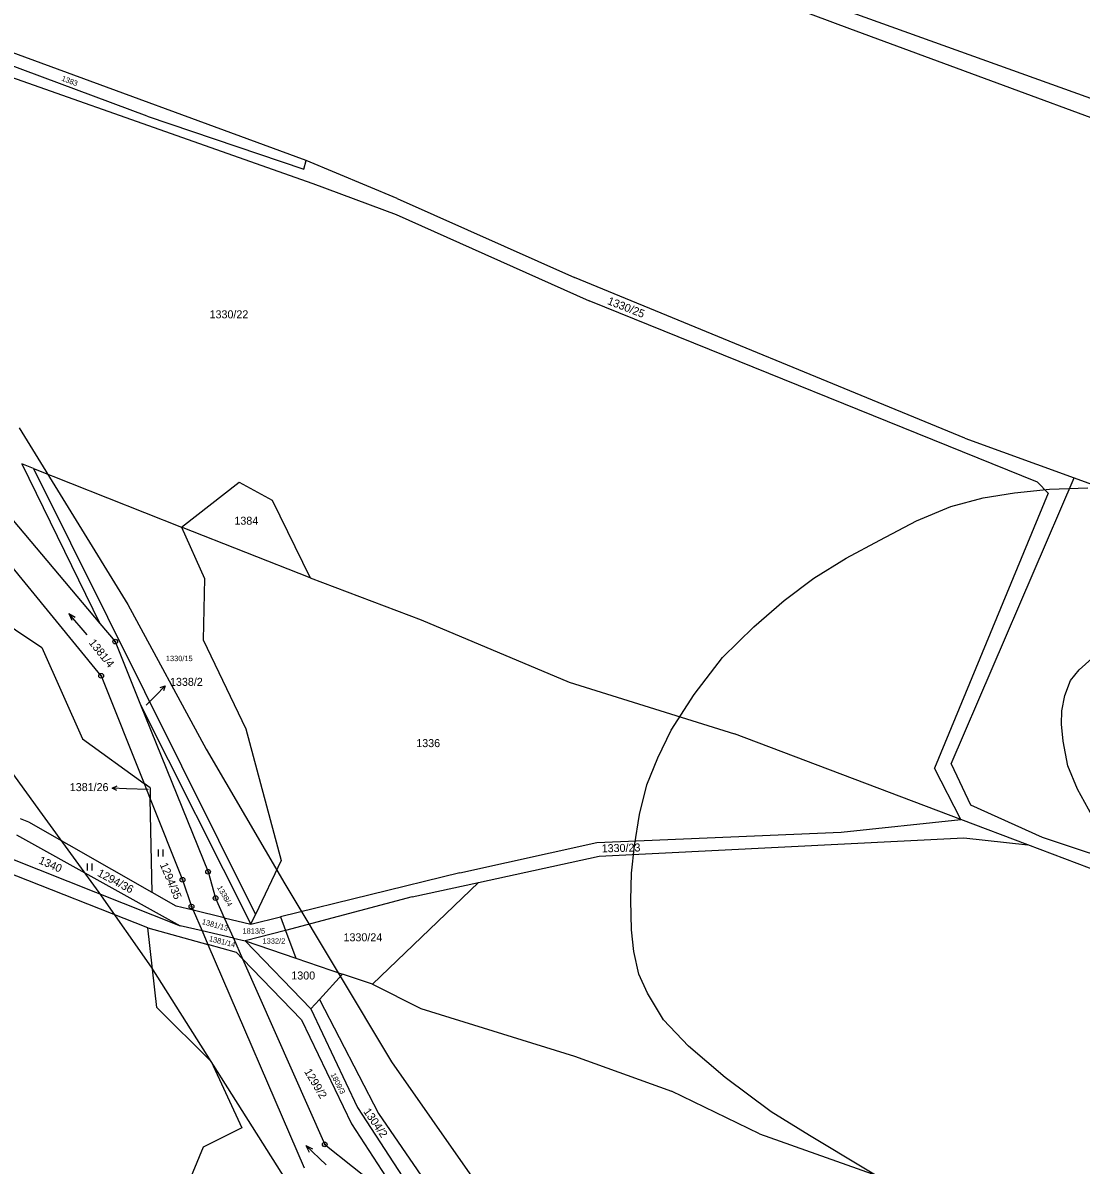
# Model space of a CAD drawing. Extents: x -546762 to -540209, y -1046851 to -1035694.
# Drawn here: x -542874.1 to -542649.4, y -1041578.1 to -1041335.5 of the extents above; entities that cross this region are included whole.
import ezdxf

# ---------------------------------------------------------------- set-up
doc = ezdxf.new("R2010")
doc.units = 0
for name, color, linetype in [('Vrstva 1', 7, 'Continuous'), ('Vrstva 16', 7, 'Continuous'), ('Vrstva 18', 7, 'Continuous'), ('Vrstva 24', 7, 'Continuous'), ('Vrstva 25', 7, 'Continuous'), ('Vrstva 52', 7, 'Continuous'), ('Vrstva 6', 7, 'Continuous')]:
    doc.layers.add(name, color=color, linetype=linetype)

msp = doc.modelspace()

# ---------------------------------------------------------------- linework, layer by layer
at = {"layer": 'Vrstva 1'}
for points in [[(-542857.44, -1041474.2), (-542903.37, -1041418.06)], [(-542892.35, -1041422.05), (-542857.69, -1041463.1)], [(-542874.31, -1041429.18), (-542857.69, -1041463.1)], [(-542871.78, -1041430.19), (-542874.31, -1041429.18)], [(-542871.78, -1041430.19), (-542824.7, -1041524.93)], [(-542840.35, -1041442.62), (-542828.17, -1041433.07)], [(-542828.17, -1041433.07), (-542821.13, -1041436.91)], [(-542821.13, -1041436.91), (-542813.09, -1041453.41)], [(-542813.09, -1041453.41), (-542840.35, -1041442.62)], [(-542857.69, -1041463.1), (-542854.46, -1041466.93)], [(-542854.46, -1041466.93), (-542849.06, -1041480.33)], [(-542857.44, -1041474.2), (-542848.32, -1041497.08)], [(-542849.06, -1041480.33), (-542834.75, -1041515.81)], [(-542849.06, -1041480.33), (-542825.68, -1041526.98)], [(-542848.32, -1041497.08), (-542847.02, -1041500.34)], [(-542847.02, -1041500.34), (-542840.17, -1041517.53)], [(-542875.39, -1041507.95), (-542840.68, -1041527.28)], [(-542876.64, -1041513.02), (-542840.68, -1041527.28)], [(-542834.75, -1041515.81), (-542833.15, -1041521.41)], [(-542840.17, -1041517.53), (-542838.26, -1041523.21)], [(-542833.15, -1041521.41), (-542831.29, -1041525.61)], [(-542838.26, -1041523.21), (-542837.92, -1041523.99)], [(-542837.92, -1041523.99), (-542836.03, -1041528.37)], [(-542831.29, -1041525.61), (-542825.68, -1041526.98)], [(-542831.29, -1041525.61), (-542829.37, -1041529.94)], [(-542825.68, -1041526.98), (-542824.7, -1041524.93)], [(-542825.68, -1041526.98), (-542819.36, -1041525.42)], [(-542819.36, -1041525.42), (-542818.3, -1041528.26)], [(-542836.03, -1041528.37), (-542834.77, -1041531.28)], [(-542818.3, -1041528.26), (-542826.88, -1041530.52)], [(-542818.3, -1041528.26), (-542816.09, -1041534.18)], [(-542829.37, -1041529.94), (-542826.88, -1041530.52)], [(-542829.37, -1041529.94), (-542827.44, -1041534.3)], [(-542826.88, -1041530.52), (-542816.09, -1041534.18)], [(-542826.88, -1041530.52), (-542812.95, -1041544.91)], [(-542834.77, -1041531.28), (-542814.33, -1041578.67)], [(-542814.92, -1041547.3), (-542827.44, -1041534.3)], [(-542827.44, -1041534.3), (-542809.97, -1041573.72)], [(-542816.09, -1041534.18), (-542806.17, -1041537.55)], [(-542806.17, -1041537.55), (-542811.11, -1041542.92)], [(-542811.11, -1041542.92), (-542812.95, -1041544.91)], [(-542811.11, -1041542.92), (-542798.56, -1041567.15)], [(-542812.95, -1041544.91), (-542803.04, -1041565.88)], [(-542814.92, -1041547.3), (-542804.29, -1041569.37)], [(-542803.04, -1041565.88), (-542784.81, -1041593.82)], [(-542798.56, -1041567.15), (-542774.67, -1041601.92)], [(-542804.29, -1041569.37), (-542792.36, -1041587.79)], [(-542809.97, -1041573.72), (-542792.36, -1041587.79)]]:
    msp.add_lwpolyline(points, dxfattribs=at)
at = {"layer": 'Vrstva 16'}
for p, q in [((-542845.93, -1041478.47), (-542843.82, -1041476.33)), ((-542852.09, -1041498.17), (-542855.09, -1041498.05))]:
    msp.add_line(p, q, dxfattribs=at)
for points in [[(-542844.88, -1041476.69), (-542843.82, -1041476.33), (-542844.17, -1041477.4)], [(-542847.85, -1041480.42), (-542845.93, -1041478.47)], [(-542854.11, -1041498.59), (-542855.09, -1041498.05), (-542854.07, -1041497.59)], [(-542847.47, -1041498.36), (-542852.09, -1041498.17)]]:
    msp.add_lwpolyline(points, dxfattribs=at)
at = {"layer": 'Vrstva 24'}
for centre, radius in [((-542854.46, -1041466.93), 0.5), ((-542854.46, -1041466.93), 0.1), ((-542857.44, -1041474.2), 0.5), ((-542857.44, -1041474.2), 0.1), ((-542834.75, -1041515.81), 0.5), ((-542834.75, -1041515.81), 0.1), ((-542840.17, -1041517.53), 0.5), ((-542840.17, -1041517.53), 0.1), ((-542833.15, -1041521.41), 0.5), ((-542833.15, -1041521.41), 0.1), ((-542838.26, -1041523.21), 0.5), ((-542838.26, -1041523.21), 0.1), ((-542809.97, -1041573.72), 0.5), ((-542809.97, -1041573.72), 0.1)]:
    msp.add_circle(centre, radius, dxfattribs=at)
at = {"layer": 'Vrstva 25'}
for p, q in [((-542845.28, -1041512.6), (-542845.28, -1041511.1)), ((-542844.28, -1041512.6), (-542844.28, -1041511.1)), ((-542860.37, -1041515.58), (-542860.37, -1041514.08)), ((-542859.37, -1041515.58), (-542859.37, -1041514.08))]:
    msp.add_line(p, q, dxfattribs=at)
for points in [[(-542860.41, -1041465.51), (-542864.29, -1041460.93), (-542863.7, -1041462.4)], [(-542864.29, -1041460.93), (-542862.94, -1041461.75)], [(-542809.64, -1041578.1), (-542814, -1041573.98), (-542813.25, -1041575.37)], [(-542814, -1041573.98), (-542812.57, -1041574.65)]]:
    msp.add_lwpolyline(points, dxfattribs=at)
at = {"layer": 'Vrstva 52'}
for points in [[(-542874.86, -1041421.49), (-542851.76, -1041459.02), (-542835.14, -1041489.78), (-542818.45, -1041518.35), (-542795.82, -1041556.2), (-542770.6, -1041592.2)], [(-542682.88, -1041586.33), (-542707.04, -1041571.87), (-542715.16, -1041566.78), (-542724.97, -1041559.51), (-542732.72, -1041552.85), (-542738.05, -1041547.27), (-542741.44, -1041541.58), (-542743.25, -1041537.58), (-542744.34, -1041532.73), (-542744.83, -1041528.13), (-542744.95, -1041521.83), (-542744.83, -1041516.13), (-542744.22, -1041510.31), (-542743.13, -1041503.65), (-542741.56, -1041497.35), (-542739.26, -1041491.65), (-542736.4, -1041485.72), (-542731.56, -1041478.2), (-542725.5, -1041470.33), (-542718.84, -1041463.78), (-542712.42, -1041458.21), (-542706.13, -1041453.48), (-542699.22, -1041449.24), (-542692.08, -1041445.37), (-542684.33, -1041441.25), (-542677.06, -1041438.22), (-542670.16, -1041436.4), (-542663.5, -1041435.31), (-542656.11, -1041434.58), (-542647.96, -1041434.3)], [(-542646.99, -1041503.97), (-542650.14, -1041498.28), (-542652.2, -1041493.31), (-542653.17, -1041488.1), (-542653.56, -1041484.47), (-542653.49, -1041481.63), (-542652.8, -1041478.37), (-542651.63, -1041475.19), (-542649.76, -1041472.9), (-542647.06, -1041470.55)], [(-542771.95, -1041654.36), (-542846.75, -1041536.09), (-542857.84, -1041520.19), (-542869.92, -1041503.65), (-542879.03, -1041491.14)]]:
    msp.add_lwpolyline(points, dxfattribs=at)
at = {"layer": 'Vrstva 6'}
for points in [[(-542698.51, -1041336.81), (-542746.32, -1041318.89)], [(-542634.49, -1041356.2), (-542713.57, -1041327.73)], [(-542905.61, -1041336.79), (-542812.51, -1041369.65)], [(-542611.32, -1041368.9), (-542698.51, -1041336.81)], [(-542813.91, -1041364.76), (-542877.15, -1041341.54)], [(-542847.66, -1041355.31), (-542877.7, -1041344.13)], [(-542847.66, -1041355.31), (-542814.4, -1041366.61)], [(-542814.4, -1041366.61), (-542813.91, -1041364.76)], [(-542794.58, -1041372.79), (-542813.91, -1041364.76)], [(-542812.51, -1041369.65), (-542794.8, -1041376.22)], [(-542794.58, -1041372.79), (-542756.96, -1041389.57)], [(-542794.8, -1041376.22), (-542753.8, -1041394.52)], [(-542674.03, -1041423.75), (-542756.96, -1041389.57)], [(-542658.64, -1041433.07), (-542753.8, -1041394.52)], [(-542674.03, -1041423.75), (-542650.82, -1041432.17)], [(-542871.78, -1041430.19), (-542840.35, -1041442.62)], [(-542676.95, -1041492.88), (-542650.82, -1041432.17)], [(-542658.64, -1041433.07), (-542656.35, -1041435.38)], [(-542650.82, -1041432.17), (-542624.27, -1041441.81)], [(-542656.35, -1041435.38), (-542680.5, -1041493.78)], [(-542840.35, -1041442.62), (-542835.51, -1041453.54)], [(-542892.24, -1041453.31), (-542870.07, -1041468.18)], [(-542813.09, -1041453.41), (-542789.46, -1041462.29)], [(-542835.51, -1041453.54), (-542835.76, -1041466.53)], [(-542789.46, -1041462.29), (-542758.09, -1041475.58)], [(-542835.76, -1041466.53), (-542826.73, -1041485.47)], [(-542870.07, -1041468.18), (-542861.42, -1041487.55)], [(-542758.09, -1041475.58), (-542722.95, -1041486.5)], [(-542826.73, -1041485.47), (-542819.21, -1041513.45)], [(-542674.9, -1041504.71), (-542722.95, -1041486.5)], [(-542861.42, -1041487.55), (-542848.32, -1041497.08)], [(-542674.9, -1041504.71), (-542680.5, -1041493.78)], [(-542676.95, -1041492.88), (-542672.88, -1041501.57)], [(-542847.07, -1041497.99), (-542848.32, -1041497.08)], [(-542847.07, -1041497.99), (-542847.02, -1041500.34)], [(-542846.6, -1041520.23), (-542847.02, -1041500.34)], [(-542672.88, -1041501.57), (-542657.67, -1041508.47)], [(-542872.79, -1041505.29), (-542874.57, -1041504.61)], [(-542846.6, -1041520.23), (-542872.79, -1041505.29)], [(-542700.33, -1041507.42), (-542674.9, -1041504.71)], [(-542660.68, -1041510.1), (-542674.9, -1041504.71)], [(-542752.19, -1041509.58), (-542700.33, -1041507.42)], [(-542751.71, -1041512.52), (-542674.3, -1041508.6)], [(-542674.3, -1041508.6), (-542660.68, -1041510.1)], [(-542657.67, -1041508.47), (-542597.79, -1041528.33)], [(-542781.3, -1041516.03), (-542752.19, -1041509.58)], [(-542631.85, -1041521.02), (-542660.68, -1041510.1)], [(-542819.21, -1041513.45), (-542824.7, -1041524.93)], [(-542777.3, -1041518.1), (-542751.71, -1041512.52)], [(-542847.52, -1041527.75), (-542878.07, -1041515.7)], [(-542781.3, -1041516.03), (-542819.36, -1041525.42)], [(-542777.3, -1041518.1), (-542799.85, -1041539.7)], [(-542791.37, -1041521.17), (-542777.3, -1041518.1)], [(-542841.54, -1041523.11), (-542846.6, -1041520.23)], [(-542791.37, -1041521.17), (-542818.3, -1041528.26)], [(-542837.92, -1041523.99), (-542841.54, -1041523.11)], [(-542831.29, -1041525.61), (-542837.92, -1041523.99)], [(-542845.61, -1041544.63), (-542847.52, -1041527.75)], [(-542847.52, -1041527.75), (-542834.77, -1041531.28)], [(-542836.03, -1041528.37), (-542840.68, -1041527.28)], [(-542829.37, -1041529.94), (-542836.03, -1041528.37)], [(-542828.74, -1041532.95), (-542834.77, -1041531.28)], [(-542828.74, -1041532.95), (-542827.44, -1041534.3)], [(-542799.85, -1041539.7), (-542806.17, -1041537.55)], [(-542799.85, -1041539.7), (-542789.55, -1041544.85)], [(-542845.61, -1041544.63), (-542834.06, -1041556.11)], [(-542789.55, -1041544.85), (-542756.92, -1041555.02)], [(-542756.92, -1041555.02), (-542736.32, -1041562.4)], [(-542834.06, -1041556.11), (-542827.6, -1041570.19)], [(-542717.67, -1041571.47), (-542736.32, -1041562.4)], [(-542827.6, -1041570.19), (-542835.78, -1041574.28)], [(-542717.67, -1041571.47), (-542616.37, -1041607.42)], [(-542835.78, -1041574.28), (-542842.4, -1041590.24)]]:
    msp.add_lwpolyline(points, dxfattribs=at)

# ---------------------------------------------------------------- texts
at = {"layer": 'Vrstva 16'}
for s, p in [('1338/2', (-542842.82, -1041476.33)), ('1381/26', (-542864.1, -1041498.69))]:
    msp.add_text(s, height=1.7, dxfattribs=at).set_placement(p)
at = {"layer": 'Vrstva 18'}
for s, height, rotation, p in [('1383', 1.14, 339.0476, (-542865.96, -1041347.74)), ('1330/25', 1.7, 338.5415, (-542750.09, -1041395.21)), ('1381/4', 1.7, 308.7145, (-542860.17, -1041467.21)), ('1330/23', 1.7, 1.4641, (-542751.14, -1041511.71)), ('1340', 1.7, 336.1608, (-542870.86, -1041513.98)), ('1294/35', 1.7, 292.8533, (-542845.02, -1041514.29)), ('1294/36', 1.7, 331.9367, (-542858.4, -1041516.61)), ('1338/4', 1.14, 299.8544, (-542832.87, -1041519.15)), ('1381/13', 1.14, 344.344, (-542836.14, -1041526.9)), ('1381/14', 1.14, 345.8552, (-542834.63, -1041530.51)), ('1299/2', 1.7, 300.7963, (-542814.4, -1041558.24)), ('1809/3', 1.14, 297.7113, (-542808.77, -1041558.9)), ('1304/2', 1.7, 304.8221, (-542801.85, -1041566.75))]:
    msp.add_text(s, height=height, rotation=rotation, dxfattribs=at).set_placement(p)
for s, height, p in [('1330/22', 1.7, (-542834.42, -1041398.27)), ('1384', 1.7, (-542829.15, -1041442.1)), ('1330/15', 1.14, (-542843.7, -1041471.08)), ('1338/2', 0.1, (-542848.06, -1041480.42)), ('1336', 1.7, (-542790.53, -1041489.34)), ('1381/26', 0.1, (-542847.71, -1041498.36)), ('1813/5', 1.14, (-542827.44, -1041528.97)), ('1332/2', 1.14, (-542823.17, -1041531.09)), ('1330/24', 1.7, (-542805.98, -1041530.59)), ('1300', 1.7, (-542817.06, -1041538.7))]:
    msp.add_text(s, height=height, dxfattribs=at).set_placement(p)

doc.saveas('drawing.dxf')
